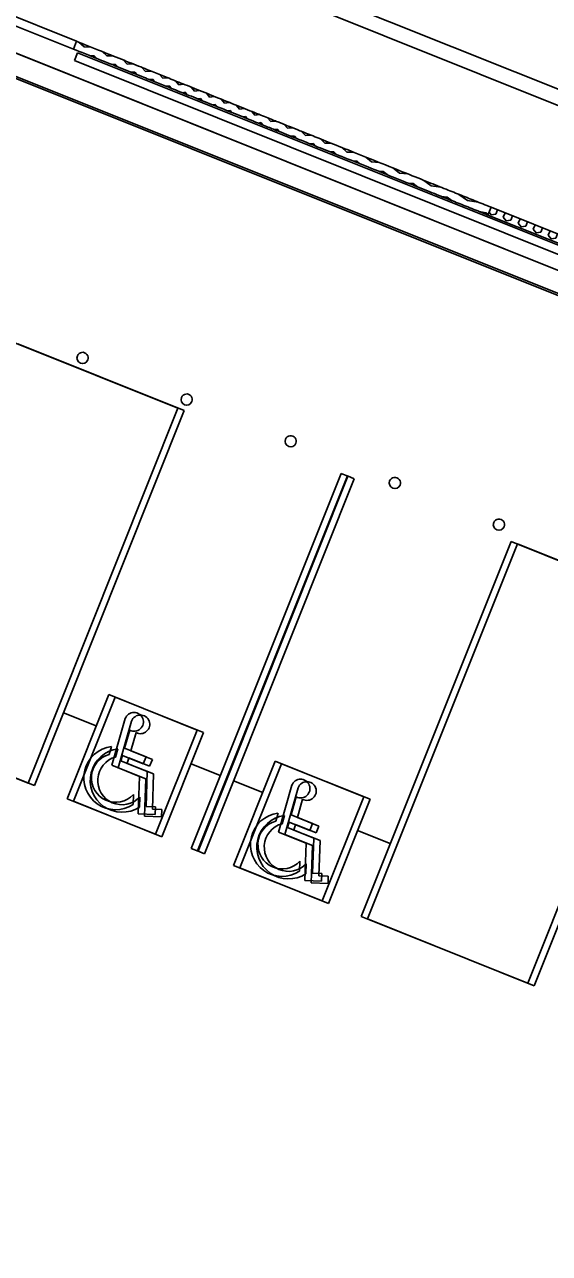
# Model space of a CAD drawing. Extents: x 468143 to 491361, y 1438528 to 1468730.
# Drawn here: x 488638.9 to 488662.4, y 1467268.9 to 1467323.7 of the extents above; entities that cross this region are included whole.
import ezdxf

# ---------------------------------------------------------------- set-up
doc = ezdxf.new("R2010")
doc.units = 0
doc.layers.add('Default', color=7, linetype='Continuous')
doc.layers.add('Xreference_dp', color=7, linetype='Continuous')

# ---------------------------------------------------------------- blocks, each defined once
blk = doc.blocks.new('FP_54-1_GROUND LEVEL PLAN')
at = {"layer": 'Default'}
for p, q in [((6680.29, 60.41), (6681.82, 59.52)), ((6681.82, 59.52), (6683.99, 60.77)), ((6683.99, 63.27), (6683.99, 60.77)), ((6688.32, 63.27), (6688.32, 60.77)), ((6688.32, 60.77), (6690.48, 59.52)), ((6690.48, 59.52), (6692.64, 60.77)), ((6692.64, 63.27), (6692.64, 60.77)), ((6696.97, 63.27), (6696.97, 60.77)), ((6696.97, 60.77), (6699.14, 59.52)), ((6699.14, 59.52), (6701.3, 60.77)), ((6701.3, 63.27), (6701.3, 60.77)), ((6705.63, 63.27), (6705.63, 60.77)), ((6705.63, 60.77), (6707.79, 59.52)), ((6707.79, 59.52), (6709.96, 60.77)), ((6709.96, 63.27), (6709.96, 60.77)), ((6714.28, 63.27), (6714.28, 60.77)), ((6714.28, 60.77), (6716.45, 59.52)), ((6716.45, 59.52), (6718.61, 60.77)), ((6718.61, 63.27), (6718.61, 60.77)), ((6722.94, 63.27), (6722.94, 60.77)), ((6722.94, 60.77), (6725.1, 59.52)), ((6725.1, 59.52), (6727.26, 60.77)), ((6727.26, 63.27), (6727.26, 60.77)), ((6731.59, 63.27), (6731.59, 60.77)), ((6731.59, 60.77), (6733.75, 59.52)), ((6733.75, 59.52), (6735.91, 60.77)), ((6735.91, 63.27), (6735.91, 60.77)), ((6740.24, 63.27), (6740.24, 60.77)), ((6740.24, 60.77), (6742.4, 59.52)), ((6742.4, 59.52), (6744.56, 60.77)), ((6744.56, 63.27), (6744.56, 60.77)), ((6748.88, 63.27), (6748.88, 60.77)), ((6748.88, 60.77), (6751.05, 59.52)), ((6751.05, 59.52), (6753.21, 60.77)), ((6753.21, 63.27), (6753.21, 60.77)), ((6757.53, 63.27), (6757.53, 60.77)), ((6757.53, 60.77), (6759.69, 59.52)), ((6759.69, 59.52), (6761.85, 60.77)), ((6761.85, 63.27), (6761.85, 60.77)), ((6766.17, 63.27), (6766.17, 60.77)), ((6766.17, 60.77), (6768.33, 59.52)), ((6768.33, 59.52), (6770.49, 60.77)), ((6770.49, 63.27), (6770.49, 60.77)), ((6774.8, 63.27), (6774.8, 60.77)), ((6774.8, 60.77), (6776.96, 59.52)), ((6776.96, 59.52), (6779.12, 60.77)), ((6779.12, 63.27), (6779.12, 60.77)), ((6783.44, 63.27), (6783.44, 60.77)), ((6783.44, 60.77), (6785.59, 59.52)), ((6785.59, 59.52), (6787.75, 60.77)), ((6787.75, 63.27), (6787.75, 60.77)), ((6792.06, 63.27), (6792.06, 60.77)), ((6792.06, 60.77), (6794.22, 59.52)), ((6794.22, 59.52), (6796.37, 60.77)), ((6796.37, 63.27), (6796.37, 60.77)), ((6800.69, 63.27), (6800.69, 60.77)), ((6800.69, 60.77), (6802.84, 59.52)), ((6802.84, 59.52), (6804.99, 60.77)), ((6804.99, 63.27), (6804.99, 60.77)), ((6809.3, 63.27), (6809.3, 60.77)), ((6809.3, 60.77), (6811.46, 59.52)), ((6811.46, 59.52), (6813.61, 60.77)), ((6813.61, 63.27), (6813.61, 60.77)), ((6817.91, 63.27), (6817.91, 60.77)), ((6817.91, 60.77), (6820.06, 59.52)), ((6820.06, 59.52), (6822.22, 60.77)), ((6822.22, 63.27), (6822.22, 60.77)), ((6826.52, 63.27), (6826.52, 60.77)), ((6826.52, 60.77), (6828.67, 59.52)), ((6828.67, 59.52), (6830.82, 60.77)), ((6830.82, 63.27), (6830.82, 60.77)), ((6835.12, 63.27), (6835.12, 60.77)), ((6835.12, 60.77), (6837.26, 59.52)), ((6837.26, 59.52), (6839.41, 60.77)), ((6839.41, 63.27), (6839.41, 60.77))]:
    blk.add_line(p, q, dxfattribs=at)
blk = doc.blocks.new('FP_55-1_GROUND LEVEL PLAN')
at = {"layer": 'Default'}
for p, q in [((6446.24, 62.02), (6442.75, 63.27)), ((6449.63, 63.27), (6446.24, 62.02)), ((6452.92, 59.52), (6450.96, 58.77)), ((6454.86, 58.77), (6452.92, 59.52)), ((6459.25, 62.02), (6456.13, 63.27)), ((6462.28, 63.27), (6459.25, 62.02)), ((6465.24, 59.52), (6463.48, 58.77)), ((6466.98, 58.77), (6465.24, 59.52)), ((6470.95, 62.02), (6468.13, 63.27)), ((6473.7, 63.27), (6470.95, 62.02)), ((6476.39, 59.52), (6474.78, 58.77)), ((6477.98, 58.77), (6476.39, 59.52)), ((6481.62, 62.02), (6479.03, 63.27)), ((6484.15, 63.27), (6481.62, 62.02)), ((6486.65, 59.52), (6485.16, 58.77)), ((6488.13, 58.77), (6486.65, 59.52)), ((6491.53, 62.02), (6489.11, 63.27)), ((6493.91, 63.27), (6491.53, 62.02)), ((6496.27, 59.52), (6494.86, 58.77)), ((6497.66, 58.77), (6496.27, 59.52)), ((6500.88, 62.02), (6498.59, 63.27)), ((6503.16, 63.27), (6500.88, 62.02)), ((6505.4, 59.52), (6504.06, 58.77)), ((6506.74, 58.77), (6505.4, 59.52)), ((6509.84, 62.02), (6507.63, 63.27)), ((6512.03, 63.27), (6509.84, 62.02)), ((6514.21, 59.52), (6512.91, 58.77)), ((6515.51, 58.77), (6514.21, 59.52)), ((6518.54, 62.02), (6516.38, 63.27)), ((6520.69, 63.27), (6518.54, 62.02)), ((6522.84, 59.52), (6521.55, 58.77)), ((6524.13, 58.77), (6522.84, 59.52)), ((6527.13, 62.02), (6524.99, 63.27)), ((6529.28, 63.27), (6527.13, 62.02)), ((6531.44, 59.52), (6530.14, 58.77)), ((6532.73, 58.77), (6531.44, 59.52)), ((6535.77, 62.02), (6533.6, 63.27)), ((6537.95, 63.27), (6535.77, 62.02)), ((6540.15, 59.52), (6538.83, 58.77)), ((6541.47, 58.77), (6540.15, 59.52)), ((6544.59, 62.02), (6542.36, 63.27)), ((6546.84, 63.27), (6544.59, 62.02)), ((6549.12, 59.52), (6547.75, 58.77)), ((6550.5, 58.77), (6549.12, 59.52)), ((6553.75, 62.02), (6551.42, 63.27)), ((6556.11, 63.27), (6553.75, 62.02)), ((6558.51, 59.52), (6557.07, 58.77)), ((6559.96, 58.77), (6558.51, 59.52)), ((6563.4, 62.02), (6560.93, 63.27)), ((6565.91, 63.27), (6563.4, 62.02)), ((6568.46, 59.52), (6566.92, 58.77)), ((6570.02, 58.77), (6568.46, 59.52)), ((6573.73, 62.02), (6571.07, 63.27)), ((6576.45, 63.27), (6573.73, 62.02)), ((6579.24, 59.52), (6577.56, 58.77)), ((6580.95, 58.77), (6579.24, 59.52)), ((6585.04, 62.02), (6582.1, 63.27)), ((6588.05, 63.27), (6585.04, 62.02)), ((6591.16, 59.52), (6589.28, 58.77)), ((6593.06, 58.77), (6591.16, 59.52)), ((6597.64, 62.02), (6594.35, 63.27)), ((6601.03, 63.27), (6597.64, 62.02)), ((6604.53, 59.52), (6602.42, 58.77)), ((6606.68, 58.77), (6604.53, 59.52)), ((6611.85, 62.02), (6608.13, 63.27)), ((6615.69, 63.27), (6611.85, 62.02)), ((6619.66, 59.52), (6617.26, 58.77)), ((6622.1, 58.77), (6619.66, 59.52)), ((6627.98, 62.02), (6623.75, 63.27)), ((6632.35, 63.27), (6627.98, 62.02)), ((6636.87, 59.52), (6634.14, 58.77)), ((6639.65, 58.77), (6636.87, 59.52)), ((6646.35, 62.02), (6641.53, 63.27)), ((6651.33, 63.27), (6646.35, 62.02)), ((6656.47, 59.52), (6653.36, 58.77)), ((6659.63, 58.77), (6656.47, 59.52)), ((6667.26, 62.02), (6661.78, 63.27)), ((6672.92, 63.27), (6667.26, 62.02)), ((6678.77, 59.52), (6675.24, 58.77)), ((6680.26, 59.21), (6678.77, 59.52))]:
    blk.add_line(p, q, dxfattribs=at)

msp = doc.modelspace()

# ---------------------------------------------------------------- linework, layer by layer
at = {"layer": 'Xreference_dp'}
for p, q in [((489088.663, 1467150.407), (488412.306, 1467420.992)), ((489063.519, 1467159.748), (488411.325, 1467420.666)), ((488641.258, 1467322.94), (488632.895, 1467326.286)), ((488632.756, 1467325.938), (488641.118, 1467322.592)), ((488682.204, 1467304.944), (488633.151, 1467324.568)), ((488632.88, 1467323.555), (488681.701, 1467304.023)), ((488681.732, 1467304.1), (488632.911, 1467323.632)), ((488641.118, 1467322.592), (488641.258, 1467322.94)), ((488641.302, 1467322.426), (488641.163, 1467322.077)), ((488672.213, 1467310.059), (488641.302, 1467322.426)), ((488641.163, 1467322.077), (488672.074, 1467309.711)), ((488659.748, 1467315.543), (488659.608, 1467315.195)), ((488672.246, 1467310.139), (488659.608, 1467315.195)), ((488659.748, 1467315.543), (488672.385, 1467310.488)), ((488645.783, 1467306.592), (488638.355, 1467309.563)), ((488646.066, 1467306.481), (488638.638, 1467309.452)), ((488639.097, 1467289.879), (488645.783, 1467306.592)), ((488639.38, 1467289.769), (488646.066, 1467306.481)), ((488646.37, 1467286.97), (488653.056, 1467303.682)), ((488646.37, 1467286.97), (488653.056, 1467303.682)), ((488653.056, 1467303.682), (488653.365, 1467303.558)), ((488653.056, 1467303.682), (488653.365, 1467303.558)), ((488646.653, 1467286.859), (488653.339, 1467303.571)), ((488646.653, 1467286.859), (488653.339, 1467303.571)), ((488646.679, 1467286.846), (488653.365, 1467303.558)), ((488646.679, 1467286.846), (488653.365, 1467303.558)), ((488646.963, 1467286.735), (488653.649, 1467303.447)), ((488646.963, 1467286.735), (488653.649, 1467303.447)), ((488653.339, 1467303.571), (488653.649, 1467303.447)), ((488653.339, 1467303.571), (488653.649, 1467303.447)), ((488660.638, 1467300.649), (488653.952, 1467283.936)), ((488660.921, 1467300.538), (488654.235, 1467283.826)), ((488668.066, 1467297.677), (488660.638, 1467300.649)), ((488668.349, 1467297.566), (488660.921, 1467300.538)), ((488661.38, 1467280.965), (488668.066, 1467297.677)), ((488661.663, 1467280.854), (488668.349, 1467297.566)), ((488642.695, 1467293.825), (488640.838, 1467289.183)), ((488646.641, 1467292.247), (488642.695, 1467293.825)), ((488642.978, 1467293.714), (488641.121, 1467289.072)), ((488646.924, 1467292.136), (488642.978, 1467293.714)), ((488631.669, 1467292.851), (488639.097, 1467289.879)), ((488631.953, 1467292.74), (488639.38, 1467289.769)), ((488640.679, 1467293.014), (488642.137, 1467292.431)), ((488642.137, 1467292.431), (488640.679, 1467293.014)), ((488642.835, 1467290.674), (488643.433, 1467292.753)), ((488643.118, 1467290.563), (488643.716, 1467292.643)), ((488643.633, 1467292.24), (488643.401, 1467291.435)), ((488644.784, 1467287.604), (488646.641, 1467292.247)), ((488643.499, 1467291.886), (488643.527, 1467291.875)), ((488643.527, 1467291.875), (488643.499, 1467291.886)), ((488643.916, 1467292.13), (488643.684, 1467291.324)), ((488645.067, 1467287.493), (488646.924, 1467292.136)), ((488642.817, 1467291.516), (488642.713, 1467291.155)), ((488643.1, 1467291.405), (488642.997, 1467291.044)), ((488643.308, 1467291.113), (488643.239, 1467290.871)), ((488644.237, 1467290.741), (488643.308, 1467291.113)), ((488643.401, 1467291.435), (488644.361, 1467291.051)), ((488643.684, 1467291.324), (488644.644, 1467290.94)), ((488644.073, 1467290.178), (488642.835, 1467290.674)), ((488644.356, 1467290.067), (488643.118, 1467290.563)), ((488643.239, 1467290.871), (488644.415, 1467290.401)), ((488643.591, 1467291.002), (488643.522, 1467290.76)), ((488643.522, 1467290.76), (488644.698, 1467290.29)), ((488644.52, 1467290.63), (488643.591, 1467291.002)), ((488644.361, 1467291.051), (488644.237, 1467290.741)), ((488644.644, 1467290.94), (488644.52, 1467290.63)), ((488646.366, 1467290.739), (488647.669, 1467290.218)), ((488647.669, 1467290.218), (488646.366, 1467290.739)), ((488650.123, 1467290.854), (488648.266, 1467286.211)), ((488650.406, 1467290.743), (488648.549, 1467286.101)), ((488654.069, 1467289.275), (488650.123, 1467290.854)), ((488654.352, 1467289.164), (488650.406, 1467290.743)), ((488644.014, 1467288.513), (488644.073, 1467290.178)), ((488644.297, 1467288.402), (488644.356, 1467290.067)), ((488644.415, 1467290.401), (488644.359, 1467288.834)), ((488644.698, 1467290.29), (488644.642, 1467288.723)), ((488648.261, 1467289.981), (488649.565, 1467289.459)), ((488649.565, 1467289.459), (488648.261, 1467289.981)), ((488650.263, 1467287.702), (488650.861, 1467289.782)), ((488650.546, 1467287.591), (488651.144, 1467289.671)), ((488640.838, 1467289.183), (488644.784, 1467287.604)), ((488641.121, 1467289.072), (488645.067, 1467287.493)), ((488643.794, 1467289.37), (488643.779, 1467288.925)), ((488644.078, 1467289.259), (488644.062, 1467288.814)), ((488651.06, 1467289.269), (488650.829, 1467288.463)), ((488650.927, 1467288.915), (488650.955, 1467288.903)), ((488650.955, 1467288.903), (488650.927, 1467288.915)), ((488651.343, 1467289.158), (488651.112, 1467288.352)), ((488652.211, 1467284.633), (488654.069, 1467289.275)), ((488652.495, 1467284.522), (488654.352, 1467289.164)), ((488644.764, 1467288.486), (488644.014, 1467288.513)), ((488645.047, 1467288.375), (488644.297, 1467288.402)), ((488644.359, 1467288.834), (488644.776, 1467288.819)), ((488644.642, 1467288.723), (488645.059, 1467288.708)), ((488644.776, 1467288.819), (488644.764, 1467288.486)), ((488645.059, 1467288.708), (488645.047, 1467288.375)), ((488650.245, 1467288.544), (488650.141, 1467288.183)), ((488650.528, 1467288.433), (488650.424, 1467288.072)), ((488650.829, 1467288.463), (488651.788, 1467288.079)), ((488651.112, 1467288.352), (488652.071, 1467287.968)), ((488650.736, 1467288.141), (488650.666, 1467287.9)), ((488650.666, 1467287.9), (488651.842, 1467287.429)), ((488651.664, 1467287.77), (488650.736, 1467288.141)), ((488651.019, 1467288.03), (488650.95, 1467287.789)), ((488651.948, 1467287.659), (488651.019, 1467288.03)), ((488651.788, 1467288.079), (488651.664, 1467287.77)), ((488652.071, 1467287.968), (488651.948, 1467287.659)), ((488651.501, 1467287.207), (488650.263, 1467287.702)), ((488651.784, 1467287.096), (488650.546, 1467287.591)), ((488650.95, 1467287.789), (488652.125, 1467287.318)), ((488651.842, 1467287.429), (488651.787, 1467285.863)), ((488652.125, 1467287.318), (488652.07, 1467285.752)), ((488653.793, 1467287.768), (488655.252, 1467287.184)), ((488655.252, 1467287.184), (488653.793, 1467287.768)), ((488646.679, 1467286.846), (488646.37, 1467286.97)), ((488646.679, 1467286.846), (488646.37, 1467286.97)), ((488646.963, 1467286.735), (488646.653, 1467286.859)), ((488646.963, 1467286.735), (488646.653, 1467286.859)), ((488651.442, 1467285.541), (488651.501, 1467287.207)), ((488651.725, 1467285.43), (488651.784, 1467287.096)), ((488648.266, 1467286.211), (488652.211, 1467284.633)), ((488651.222, 1467286.399), (488651.206, 1467285.953)), ((488651.505, 1467286.288), (488651.49, 1467285.843)), ((488648.549, 1467286.101), (488652.495, 1467284.522)), ((488651.787, 1467285.863), (488652.203, 1467285.848)), ((488652.07, 1467285.752), (488652.486, 1467285.737)), ((488652.203, 1467285.848), (488652.191, 1467285.515)), ((488652.486, 1467285.737), (488652.475, 1467285.404)), ((488652.191, 1467285.515), (488651.442, 1467285.541)), ((488652.475, 1467285.404), (488651.725, 1467285.43)), ((488653.952, 1467283.936), (488661.38, 1467280.965)), ((488654.235, 1467283.826), (488661.663, 1467280.854))]:
    msp.add_line(p, q, dxfattribs=at)
msp.add_lwpolyline([(488175.268, 1467102.238), (488809.482, 1466848.513), (488820.718, 1466876.599), (488922.306, 1466835.957), (489050.918, 1467157.435), (488315.116, 1467451.802)], close=True, dxfattribs=at)
for centre, radius, start, end in [((488641.529, 1467308.83), 0.25, 158.1955, 338.1955), ((488641.529, 1467308.83), 0.25, 338.1955, 158.1955), ((488646.172, 1467306.973), 0.25, 158.1955, 338.1955), ((488646.172, 1467306.973), 0.25, 338.1955, 158.1955), ((488650.814, 1467305.116), 0.25, 338.1955, 158.1955), ((488650.814, 1467305.116), 0.25, 158.1955, 338.1955), ((488655.456, 1467303.258), 0.25, 158.1955, 338.1955), ((488655.456, 1467303.258), 0.25, 338.1955, 158.1955), ((488660.098, 1467301.401), 0.25, 158.1955, 338.1955), ((488660.098, 1467301.401), 0.25, 338.1955, 158.1955), ((488643.825, 1467292.61), 0.417, 242.5671, 159.879), ((488644.108, 1467292.499), 0.417, 242.5671, 159.879), ((488643.004, 1467290.111), 1.417, 97.5926, 303.1336), ((488643.288, 1467290), 1.417, 97.5926, 303.1336), ((488643.004, 1467290.111), 1.083, 105.577, 316.8265), ((488643.288, 1467290), 1.083, 105.577, 316.8265), ((488651.252, 1467289.639), 0.417, 242.5671, 159.879), ((488651.535, 1467289.528), 0.417, 242.5671, 159.879), ((488650.432, 1467287.14), 1.417, 97.5926, 303.1336), ((488650.715, 1467287.029), 1.417, 97.5926, 303.1336), ((488650.432, 1467287.14), 1.083, 105.577, 316.8265), ((488650.715, 1467287.029), 1.083, 105.577, 316.8265)]:
    msp.add_arc(centre, radius, start, end, dxfattribs=at)
for points in [[(488641.258, 1467322.94), (488641.576, 1467322.813), (488642.424, 1467322.474), (488643.4, 1467322.083), (488644.257, 1467321.741), (488644.862, 1467321.499), (488645.439, 1467321.268), (488646.178, 1467320.972), (488647.068, 1467320.616), (488648.117, 1467320.196), (488649.016, 1467319.837), (488649.767, 1467319.536), (488650.255, 1467319.341), (488650.659, 1467319.179), (488651.074, 1467319.013), (488651.618, 1467318.796), (488652.321, 1467318.515), (488653.343, 1467318.106), (488654.517, 1467317.636), (488655.894, 1467317.085), (488656.849, 1467316.703), (488657.676, 1467316.372), (488658.329, 1467316.111), (488659.017, 1467315.836), (488659.5, 1467315.642), (488659.748, 1467315.543)], [(488659.608, 1467315.195), (488659.361, 1467315.294), (488658.878, 1467315.487), (488658.19, 1467315.763), (488657.537, 1467316.024), (488656.71, 1467316.355), (488655.755, 1467316.737), (488654.378, 1467317.288), (488653.204, 1467317.757), (488652.181, 1467318.166), (488651.478, 1467318.448), (488650.935, 1467318.665), (488650.52, 1467318.831), (488650.115, 1467318.993), (488649.627, 1467319.188), (488648.876, 1467319.489), (488647.978, 1467319.848), (488646.929, 1467320.268), (488646.038, 1467320.624), (488645.3, 1467320.919), (488644.723, 1467321.15), (488644.117, 1467321.392), (488643.261, 1467321.735), (488642.284, 1467322.126), (488641.437, 1467322.465), (488641.118, 1467322.592)]]:
    msp.add_open_spline(points, degree=3, dxfattribs=at)

# ---------------------------------------------------------------- block references
at = {"layer": 'Xreference_dp', "xscale": 0.0833333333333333, "yscale": 0.08333333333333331, "rotation": -21.804483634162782}
for name in ['FP_55-1_GROUND LEVEL PLAN', 'FP_54-1_GROUND LEVEL PLAN']:
    msp.add_blockref(name, (488140.926, 1467517.425), dxfattribs=at)

doc.saveas('drawing.dxf')
